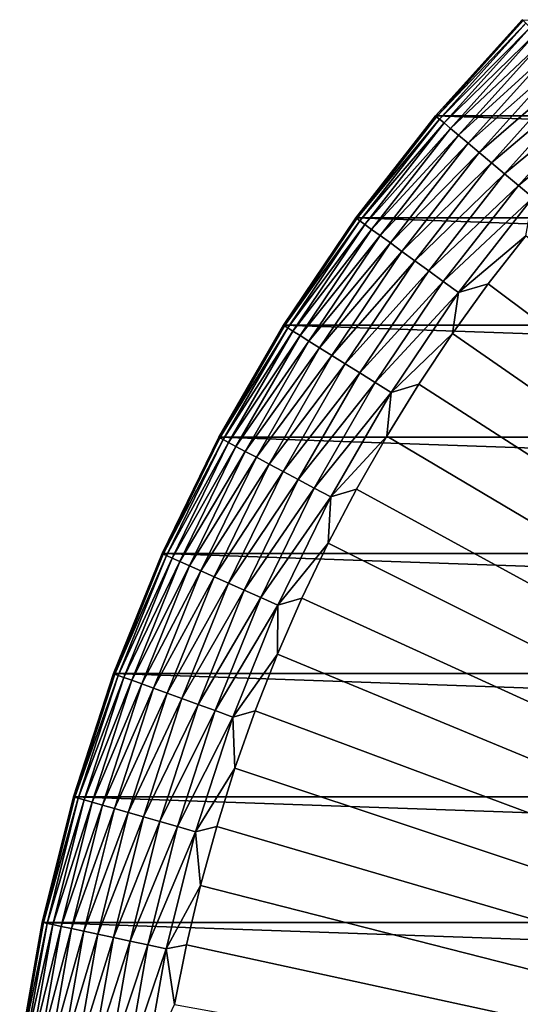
# Model space of a CAD drawing. Header units: metres. Extents: x -24 to 72, y -247 to 22.
# Tile 465 of 573: x -22 to -16, y 4 to 16. Entities that reach past the tile are written whole.
import ezdxf

# ---------------------------------------------------------------- set-up
doc = ezdxf.new("R2010")
doc.units = ezdxf.units.M
doc.layers.add('solid_509589_MEDIA_SW0001', color=7, linetype='CONTINUOUS')

msp = doc.modelspace()

# ---------------------------------------------------------------- linework, layer by layer
at = {"layer": 'solid_509589_MEDIA_SW0001'}
for points in [[(-17.236036, 14.462679), (-16.185291, 15.629663), (17.236036, 14.462679)], [(-17.236, 14.462721, 130.73114), (-16.185291, 15.629663), (-17.236036, 14.462679)], [(-17.236, 14.462721, 130.73114), (-16.185146, 15.629813, 130.73114), (-16.185291, 15.629663)], [(-16.174313, 15.619352, 130.963501), (-16.185146, 15.629813, 130.73114), (-17.236, 14.462721, 130.73114)], [(-16.174313, 15.619352, 130.963501), (-17.236, 14.462721, 130.73114), (-17.224464, 14.453041, 130.963501)], [(-16.174313, 15.619352, 130.963501), (-17.224464, 14.453041, 130.963501), (-16.141953, 15.588102, 131.192184)], [(-17.224464, 14.453041, 130.963501), (-17.190002, 14.424125, 131.192184), (-16.141953, 15.588102, 131.192184)], [(-16.141953, 15.588102, 131.192184), (-17.190002, 14.424125, 131.192184), (-16.088608, 15.536588, 131.413147)], [(-17.190002, 14.424125, 131.192184), (-17.133194, 14.376457, 131.413147), (-16.088608, 15.536588, 131.413147)], [(-16.088608, 15.536588, 131.413147), (-17.133194, 14.376457, 131.413147), (-16.015173, 15.465672, 131.622665)], [(-17.133194, 14.376457, 131.413147), (-17.054991, 14.310837, 131.622665), (-16.015173, 15.465672, 131.622665)], [(-16.015173, 15.465672, 131.622665), (-17.054991, 14.310837, 131.622665), (-15.922877, 15.376544, 131.817245)], [(-17.054991, 14.310837, 131.622665), (-16.956703, 14.228364, 131.817245), (-15.922877, 15.376544, 131.817245)], [(-15.922877, 15.376544, 131.817245), (-16.956703, 14.228364, 131.817245), (-15.813272, 15.270699, 131.993607)], [(-16.956703, 14.228364, 131.817245), (-16.839981, 14.130422, 131.993607), (-15.813272, 15.270699, 131.993607)], [(-15.813272, 15.270699, 131.993607), (-16.839981, 14.130422, 131.993607), (-15.68819, 15.14991, 132.148819)], [(-16.839981, 14.130422, 131.993607), (-16.706779, 14.018653, 132.148819), (-15.68819, 15.14991, 132.148819)], [(-15.68819, 15.14991, 132.148819), (-16.706779, 14.018653, 132.148819), (-15.549733, 15.016203, 132.280243)], [(-16.706779, 14.018653, 132.148819), (-16.559332, 13.89493, 132.280243), (-15.549733, 15.016203, 132.280243)], [(-15.549733, 15.016203, 132.280243), (-16.559332, 13.89493, 132.280243), (-15.400221, 14.87182, 132.385696)], [(-16.559332, 13.89493, 132.280243), (-16.400112, 13.761328, 132.385696), (-15.400221, 14.87182, 132.385696)], [(-15.400221, 14.87182, 132.385696), (-16.400112, 13.761328, 132.385696), (-15.242159, 14.719182, 132.463425)], [(-16.400112, 13.761328, 132.385696), (-16.231789, 13.620088, 132.463425), (-15.242159, 14.719182, 132.463425)], [(-15.242159, 14.719182, 132.463425), (-16.231789, 13.620088, 132.463425), (-15.078198, 14.560847, 132.5121)], [(-18.202883, 13.225168, 130.73114), (-17.236, 14.462721, 130.73114), (-18.202648, 13.225469)], [(-17.224464, 14.453041, 130.963501), (-17.236, 14.462721, 130.73114), (-18.202883, 13.225168, 130.73114)], [(-17.236, 14.462721, 130.73114), (-17.236036, 14.462679), (-18.202648, 13.225469)], [(-18.202648, 13.225469), (-17.236036, 14.462679), (18.202648, 13.225469)], [(-17.236036, 14.462679), (17.236036, 14.462679), (18.202648, 13.225469)], [(-16.231789, 13.620088, 132.463425), (-16.057182, 13.473576, 132.5121), (-15.078198, 14.560847, 132.5121)], [(-17.224464, 14.453041, 130.963501), (-18.202883, 13.225168, 130.73114), (-18.190699, 13.216316, 130.963501)], [(-17.224464, 14.453041, 130.963501), (-18.190699, 13.216316, 130.963501), (-17.190002, 14.424125, 131.192184)], [(-18.190699, 13.216316, 130.963501), (-18.154305, 13.189875, 131.192184), (-17.190002, 14.424125, 131.192184)], [(-17.190002, 14.424125, 131.192184), (-18.154305, 13.189875, 131.192184), (-17.133194, 14.376457, 131.413147)], [(-18.154305, 13.189875, 131.192184), (-18.094309, 13.146285, 131.413147), (-17.133194, 14.376457, 131.413147)], [(-17.133194, 14.376457, 131.413147), (-18.094309, 13.146285, 131.413147), (-17.054991, 14.310837, 131.622665)], [(-18.094309, 13.146285, 131.413147), (-18.011719, 13.08628, 131.622665), (-17.054991, 14.310837, 131.622665)], [(-17.054991, 14.310837, 131.622665), (-18.011719, 13.08628, 131.622665), (-16.956703, 14.228364, 131.817245)], [(-18.011719, 13.08628, 131.622665), (-17.907919, 13.010864, 131.817245), (-16.956703, 14.228364, 131.817245)], [(-16.956703, 14.228364, 131.817245), (-17.907919, 13.010864, 131.817245), (-16.839981, 14.130422, 131.993607)], [(-17.907919, 13.010864, 131.817245), (-17.784649, 12.921303, 131.993607), (-16.839981, 14.130422, 131.993607)], [(-16.839981, 14.130422, 131.993607), (-17.784649, 12.921303, 131.993607), (-16.706779, 14.018653, 132.148819)], [(-17.784649, 12.921303, 131.993607), (-17.643974, 12.819098, 132.148819), (-16.706779, 14.018653, 132.148819)], [(-16.706779, 14.018653, 132.148819), (-17.643974, 12.819098, 132.148819), (-16.559332, 13.89493, 132.280243)], [(-17.643974, 12.819098, 132.148819), (-17.488256, 12.705962, 132.280243), (-16.559332, 13.89493, 132.280243)], [(-16.559332, 13.89493, 132.280243), (-17.488256, 12.705962, 132.280243), (-16.400112, 13.761328, 132.385696)], [(-17.488256, 12.705962, 132.280243), (-17.320105, 12.583792, 132.385696), (-16.400112, 13.761328, 132.385696)], [(-16.400112, 13.761328, 132.385696), (-17.320105, 12.583792, 132.385696), (-16.231789, 13.620088, 132.463425)], [(-17.320105, 12.583792, 132.385696), (-17.142338, 12.454638, 132.463425), (-16.231789, 13.620088, 132.463425)], [(-16.231789, 13.620088, 132.463425), (-17.142338, 12.454638, 132.463425), (-16.057182, 13.473576, 132.5121)], [(-17.142338, 12.454638, 132.463425), (-16.957937, 12.320662, 132.5121), (-16.057182, 13.473576, 132.5121)], [(-16.057182, 13.473576, 132.5121), (-16.957937, 12.320662, 132.5121), (-16.14234, 13.00832, 132.530869)], [(-19.081202, 11.923001), (-18.202648, 13.225469), (19.081202, 11.923001)], [(-18.202883, 13.225168, 130.73114), (-18.202648, 13.225469), (-19.081202, 11.923001)], [(-19.081081, 11.923183, 130.73114), (-18.202883, 13.225168, 130.73114), (-19.081202, 11.923001)], [(-18.190699, 13.216316, 130.963501), (-18.202883, 13.225168, 130.73114), (-19.081081, 11.923183, 130.73114)], [(-18.190699, 13.216316, 130.963501), (-19.081081, 11.923183, 130.73114), (-19.068312, 11.915203, 130.963501)], [(-18.190699, 13.216316, 130.963501), (-19.068312, 11.915203, 130.963501), (-18.154305, 13.189875, 131.192184)], [(-19.068312, 11.915203, 130.963501), (-19.030161, 11.891364, 131.192184), (-18.154305, 13.189875, 131.192184)], [(-18.154305, 13.189875, 131.192184), (-19.030161, 11.891364, 131.192184), (-18.094309, 13.146285, 131.413147)], [(-19.030161, 11.891364, 131.192184), (-18.967272, 11.852066, 131.413147), (-18.094309, 13.146285, 131.413147)], [(-18.094309, 13.146285, 131.413147), (-18.967272, 11.852066, 131.413147), (-18.011719, 13.08628, 131.622665)], [(-18.202648, 13.225469), (18.202648, 13.225469), (19.081202, 11.923001)], [(-18.967272, 11.852066, 131.413147), (-18.880695, 11.797969, 131.622665), (-18.011719, 13.08628, 131.622665)], [(-18.011719, 13.08628, 131.622665), (-18.880695, 11.797969, 131.622665), (-17.907919, 13.010864, 131.817245)], [(-18.880695, 11.797969, 131.622665), (-18.771889, 11.729978, 131.817245), (-17.907919, 13.010864, 131.817245)], [(-17.907919, 13.010864, 131.817245), (-18.771889, 11.729978, 131.817245), (-17.784649, 12.921303, 131.993607)], [(-18.771889, 11.729978, 131.817245), (-18.64267, 11.649233, 131.993607), (-17.784649, 12.921303, 131.993607)], [(-17.784649, 12.921303, 131.993607), (-18.64267, 11.649233, 131.993607), (-17.643974, 12.819098, 132.148819)], [(-16.957937, 12.320662, 132.5121), (-16.596352, 12.423874, 132.530869), (-16.14234, 13.00832, 132.530869)], [(-16.14234, 13.00832, 132.530869), (-16.596352, 12.423874, 132.530869), (0, 0, 132.892746)], [(-18.64267, 11.649233, 131.993607), (-18.495209, 11.55709, 132.148819), (-17.643974, 12.819098, 132.148819)], [(-17.643974, 12.819098, 132.148819), (-18.495209, 11.55709, 132.148819), (-17.488256, 12.705962, 132.280243)], [(-18.495209, 11.55709, 132.148819), (-18.331978, 11.455091, 132.280243), (-17.488256, 12.705962, 132.280243)], [(-17.488256, 12.705962, 132.280243), (-18.331978, 11.455091, 132.280243), (-17.320105, 12.583792, 132.385696)], [(-18.331978, 11.455091, 132.280243), (-18.155714, 11.34495, 132.385696), (-17.320105, 12.583792, 132.385696)], [(-17.320105, 12.583792, 132.385696), (-18.155714, 11.34495, 132.385696), (-17.142338, 12.454638, 132.463425)], [(-18.155714, 11.34495, 132.385696), (-17.969372, 11.228509, 132.463425), (-17.142338, 12.454638, 132.463425)], [(-17.142338, 12.454638, 132.463425), (-17.969372, 11.228509, 132.463425), (-16.957937, 12.320662, 132.5121)], [(-16.596352, 12.423874, 132.530869), (-17.029215, 11.823595, 132.530869), (0, 0, 132.892746)], [(-16.957937, 12.320662, 132.5121), (-17.029215, 11.823595, 132.530869), (-16.596352, 12.423874, 132.530869)], [(-17.969372, 11.228509, 132.463425), (-17.776073, 11.107723, 132.5121), (-16.957937, 12.320662, 132.5121)], [(-16.957937, 12.320662, 132.5121), (-17.776073, 11.107723, 132.5121), (-17.029215, 11.823595, 132.530869)], [(-19.866322, 10.56311, 130.73114), (-19.081081, 11.923183, 130.73114), (-19.866144, 10.563422)], [(-19.068312, 11.915203, 130.963501), (-19.081081, 11.923183, 130.73114), (-19.866322, 10.56311, 130.73114)], [(-19.068312, 11.915203, 130.963501), (-19.866322, 10.56311, 130.73114), (-19.853024, 10.55604, 130.963501)], [(-19.081081, 11.923183, 130.73114), (-19.081202, 11.923001), (-19.866144, 10.563422)], [(-19.866144, 10.563422), (-19.081202, 11.923001), (19.866144, 10.563422)], [(-19.068312, 11.915203, 130.963501), (-19.853024, 10.55604, 130.963501), (-19.030161, 11.891364, 131.192184)], [(-19.853024, 10.55604, 130.963501), (-19.813303, 10.534921, 131.192184), (-19.030161, 11.891364, 131.192184)], [(-19.030161, 11.891364, 131.192184), (-19.813303, 10.534921, 131.192184), (-18.967272, 11.852066, 131.413147)], [(-19.813303, 10.534921, 131.192184), (-19.747826, 10.500106, 131.413147), (-18.967272, 11.852066, 131.413147)], [(-18.967272, 11.852066, 131.413147), (-19.747826, 10.500106, 131.413147), (-18.880695, 11.797969, 131.622665)], [(-19.081202, 11.923001), (19.081202, 11.923001), (19.866144, 10.563422)], [(-19.747826, 10.500106, 131.413147), (-19.657688, 10.452178, 131.622665), (-18.880695, 11.797969, 131.622665)], [(-18.880695, 11.797969, 131.622665), (-19.657688, 10.452178, 131.622665), (-18.771889, 11.729978, 131.817245)], [(-19.657688, 10.452178, 131.622665), (-19.544403, 10.391943, 131.817245), (-18.771889, 11.729978, 131.817245)], [(-18.771889, 11.729978, 131.817245), (-19.544403, 10.391943, 131.817245), (-18.64267, 11.649233, 131.993607)], [(-17.776073, 11.107723, 132.5121), (-17.440376, 11.208249, 132.530869), (-17.029215, 11.823595, 132.530869)], [(-17.029215, 11.823595, 132.530869), (-17.440376, 11.208249, 132.530869), (0, 0, 132.892746)], [(-19.544403, 10.391943, 131.817245), (-19.409866, 10.32041, 131.993607), (-18.64267, 11.649233, 131.993607)], [(-18.64267, 11.649233, 131.993607), (-19.409866, 10.32041, 131.993607), (-18.495209, 11.55709, 132.148819)], [(-19.409866, 10.32041, 131.993607), (-19.256338, 10.238776, 132.148819), (-18.495209, 11.55709, 132.148819)], [(-18.495209, 11.55709, 132.148819), (-19.256338, 10.238776, 132.148819), (-18.331978, 11.455091, 132.280243)], [(-19.256338, 10.238776, 132.148819), (-19.08639, 10.148414, 132.280243), (-18.331978, 11.455091, 132.280243)], [(-18.331978, 11.455091, 132.280243), (-19.08639, 10.148414, 132.280243), (-18.155714, 11.34495, 132.385696)], [(-19.08639, 10.148414, 132.280243), (-18.902872, 10.050835, 132.385696), (-18.155714, 11.34495, 132.385696)], [(-18.155714, 11.34495, 132.385696), (-18.902872, 10.050835, 132.385696), (-17.969372, 11.228509, 132.463425)], [(-18.902872, 10.050835, 132.385696), (-18.70886, 9.947678, 132.463425), (-17.969372, 11.228509, 132.463425)], [(-17.969372, 11.228509, 132.463425), (-18.70886, 9.947678, 132.463425), (-17.776073, 11.107723, 132.5121)], [(-17.440376, 11.208249, 132.530869), (-17.829311, 10.57862, 132.530869), (0, 0, 132.892746)], [(-17.776073, 11.107723, 132.5121), (-17.829311, 10.57862, 132.530869), (-17.440376, 11.208249, 132.530869)], [(-18.70886, 9.947678, 132.463425), (-18.507608, 9.84067, 132.5121), (-17.776073, 11.107723, 132.5121)], [(-17.776073, 11.107723, 132.5121), (-18.507608, 9.84067, 132.5121), (-17.829311, 10.57862, 132.530869)], [(-20.554821, 9.151412), (-19.866144, 10.563422), (20.554821, 9.151412)], [(-19.866322, 10.56311, 130.73114), (-19.866144, 10.563422), (-20.554821, 9.151412)], [(-20.554773, 9.151574, 130.73114), (-19.866322, 10.56311, 130.73114), (-20.554821, 9.151412)], [(-19.853024, 10.55604, 130.963501), (-19.866322, 10.56311, 130.73114), (-20.554773, 9.151574, 130.73114)], [(-19.853024, 10.55604, 130.963501), (-20.554773, 9.151574, 130.73114), (-20.541016, 9.14545, 130.963501)], [(-19.853024, 10.55604, 130.963501), (-20.541016, 9.14545, 130.963501), (-19.813303, 10.534921, 131.192184)], [(-20.541016, 9.14545, 130.963501), (-20.499918, 9.127151, 131.192184), (-19.813303, 10.534921, 131.192184)], [(-19.813303, 10.534921, 131.192184), (-20.499918, 9.127151, 131.192184), (-19.747826, 10.500106, 131.413147)], [(-19.866144, 10.563422), (19.866144, 10.563422), (20.554821, 9.151412)], [(-18.507608, 9.84067, 132.5121), (-18.195526, 9.93551, 132.530869), (-17.829311, 10.57862, 132.530869)], [(-17.829311, 10.57862, 132.530869), (-18.195526, 9.93551, 132.530869), (0, 0, 132.892746)], [(-20.499918, 9.127151, 131.192184), (-20.432171, 9.096989, 131.413147), (-19.747826, 10.500106, 131.413147)], [(-19.747826, 10.500106, 131.413147), (-20.432171, 9.096989, 131.413147), (-19.657688, 10.452178, 131.622665)], [(-20.432171, 9.096989, 131.413147), (-20.338911, 9.055467, 131.622665), (-19.657688, 10.452178, 131.622665)], [(-19.657688, 10.452178, 131.622665), (-20.338911, 9.055467, 131.622665), (-19.544403, 10.391943, 131.817245)], [(-20.338911, 9.055467, 131.622665), (-20.221699, 9.003281, 131.817245), (-19.544403, 10.391943, 131.817245)], [(-19.544403, 10.391943, 131.817245), (-20.221699, 9.003281, 131.817245), (-19.409866, 10.32041, 131.993607)], [(-20.221699, 9.003281, 131.817245), (-20.0825, 8.941305, 131.993607), (-19.409866, 10.32041, 131.993607)], [(-19.409866, 10.32041, 131.993607), (-20.0825, 8.941305, 131.993607), (-19.256338, 10.238776, 132.148819)], [(-20.0825, 8.941305, 131.993607), (-19.923651, 8.870582, 132.148819), (-19.256338, 10.238776, 132.148819)], [(-19.256338, 10.238776, 132.148819), (-19.923651, 8.870582, 132.148819), (-19.08639, 10.148414, 132.280243)], [(-19.923651, 8.870582, 132.148819), (-19.747814, 8.792294, 132.280243), (-19.08639, 10.148414, 132.280243)], [(-19.08639, 10.148414, 132.280243), (-19.747814, 8.792294, 132.280243), (-18.902872, 10.050835, 132.385696)], [(-19.747814, 8.792294, 132.280243), (-19.557936, 8.707754, 132.385696), (-18.902872, 10.050835, 132.385696)], [(-18.902872, 10.050835, 132.385696), (-19.557936, 8.707754, 132.385696), (-18.70886, 9.947678, 132.463425)], [(-19.557936, 8.707754, 132.385696), (-19.357201, 8.618382, 132.463425), (-18.70886, 9.947678, 132.463425)], [(-18.70886, 9.947678, 132.463425), (-19.357201, 8.618382, 132.463425), (-18.507608, 9.84067, 132.5121)], [(-18.195526, 9.93551, 132.530869), (-18.538555, 9.279738, 132.530869), (0, 0, 132.892746)], [(-18.507608, 9.84067, 132.5121), (-18.538555, 9.279738, 132.530869), (-18.195526, 9.93551, 132.530869)], [(-19.357201, 8.618382, 132.463425), (-19.148975, 8.525673, 132.5121), (-18.507608, 9.84067, 132.5121)], [(-18.507608, 9.84067, 132.5121), (-19.148975, 8.525673, 132.5121), (-18.538555, 9.279738, 132.530869)], [(-19.148975, 8.525673, 132.5121), (-18.857958, 8.612141, 132.530869), (-18.538555, 9.279738, 132.530869)], [(-18.538555, 9.279738, 132.530869), (-18.857958, 8.612141, 132.530869), (0, 0, 132.892746)], [(-20.554773, 9.151574, 130.73114), (-20.554821, 9.151412), (-21.143084, 7.695483)], [(-21.143084, 7.695453, 130.73114), (-20.554773, 9.151574, 130.73114), (-21.143084, 7.695483)], [(-20.541016, 9.14545, 130.963501), (-20.554773, 9.151574, 130.73114), (-21.143084, 7.695453, 130.73114)], [(-21.143084, 7.695483), (-20.554821, 9.151412), (21.143084, 7.695483)], [(-20.541016, 9.14545, 130.963501), (-21.143084, 7.695453, 130.73114), (-21.128933, 7.690302, 130.963501)], [(-20.541016, 9.14545, 130.963501), (-21.128933, 7.690302, 130.963501), (-20.499918, 9.127151, 131.192184)], [(-21.128933, 7.690302, 130.963501), (-21.08666, 7.674916, 131.192184), (-20.499918, 9.127151, 131.192184)], [(-20.499918, 9.127151, 131.192184), (-21.08666, 7.674916, 131.192184), (-20.432171, 9.096989, 131.413147)], [(-21.08666, 7.674916, 131.192184), (-21.016973, 7.649553, 131.413147), (-20.432171, 9.096989, 131.413147)], [(-20.432171, 9.096989, 131.413147), (-21.016973, 7.649553, 131.413147), (-20.338911, 9.055467, 131.622665)], [(-20.554821, 9.151412), (20.554821, 9.151412), (21.143084, 7.695483)], [(-21.016973, 7.649553, 131.413147), (-20.921043, 7.614637, 131.622665), (-20.338911, 9.055467, 131.622665)], [(-20.338911, 9.055467, 131.622665), (-20.921043, 7.614637, 131.622665), (-20.221699, 9.003281, 131.817245)], [(-20.921043, 7.614637, 131.622665), (-20.800476, 7.570754, 131.817245), (-20.221699, 9.003281, 131.817245)], [(-20.221699, 9.003281, 131.817245), (-20.800476, 7.570754, 131.817245), (-20.0825, 8.941305, 131.993607)], [(-20.800476, 7.570754, 131.817245), (-20.657295, 7.518641, 131.993607), (-20.0825, 8.941305, 131.993607)], [(-20.0825, 8.941305, 131.993607), (-20.657295, 7.518641, 131.993607), (-19.923651, 8.870582, 132.148819)], [(-20.657295, 7.518641, 131.993607), (-20.493898, 7.459169, 132.148819), (-19.923651, 8.870582, 132.148819)], [(-19.923651, 8.870582, 132.148819), (-20.493898, 7.459169, 132.148819), (-19.747814, 8.792294, 132.280243)], [(-20.493898, 7.459169, 132.148819), (-20.313028, 7.393338, 132.280243), (-19.747814, 8.792294, 132.280243)], [(-19.747814, 8.792294, 132.280243), (-20.313028, 7.393338, 132.280243), (-19.557936, 8.707754, 132.385696)], [(-20.313028, 7.393338, 132.280243), (-20.117716, 7.32225, 132.385696), (-19.557936, 8.707754, 132.385696)], [(-19.557936, 8.707754, 132.385696), (-20.117716, 7.32225, 132.385696), (-19.357201, 8.618382, 132.463425)], [(-20.117716, 7.32225, 132.385696), (-19.911236, 7.247097, 132.463425), (-19.357201, 8.618382, 132.463425)], [(-19.357201, 8.618382, 132.463425), (-19.911236, 7.247097, 132.463425), (-19.148975, 8.525673, 132.5121)], [(-18.857958, 8.612141, 132.530869), (-19.15333, 7.933569, 132.530869), (0, 0, 132.892746)], [(-19.148975, 8.525673, 132.5121), (-19.15333, 7.933569, 132.530869), (-18.857958, 8.612141, 132.530869)], [(-19.911236, 7.247097, 132.463425), (-19.69705, 7.16914, 132.5121), (-19.148975, 8.525673, 132.5121)], [(-19.148975, 8.525673, 132.5121), (-19.69705, 7.16914, 132.5121), (-19.15333, 7.933569, 132.530869)], [(-19.69705, 7.16914, 132.5121), (-19.424294, 7.244887, 132.530869), (-19.15333, 7.933569, 132.530869)], [(-19.15333, 7.933569, 132.530869), (-19.424294, 7.244887, 132.530869), (0, 0, 132.892746)], [(-21.628387, 6.20184, 130.73114), (-21.143084, 7.695453, 130.73114), (-21.628349, 6.201923)], [(-21.128933, 7.690302, 130.963501), (-21.143084, 7.695453, 130.73114), (-21.628387, 6.20184, 130.73114)], [(-21.128933, 7.690302, 130.963501), (-21.628387, 6.20184, 130.73114), (-21.613913, 6.19769, 130.963501)], [(-21.628349, 6.201923), (-21.143084, 7.695483), (21.628349, 6.201923)], [(-21.143084, 7.695453, 130.73114), (-21.143084, 7.695483), (-21.628349, 6.201923)], [(-21.128933, 7.690302, 130.963501), (-21.613913, 6.19769, 130.963501), (-21.08666, 7.674916, 131.192184)], [(-21.613913, 6.19769, 130.963501), (-21.570669, 6.18529, 131.192184), (-21.08666, 7.674916, 131.192184)], [(-21.08666, 7.674916, 131.192184), (-21.570669, 6.18529, 131.192184), (-21.016973, 7.649553, 131.413147)], [(-21.570669, 6.18529, 131.192184), (-21.499384, 6.164849, 131.413147), (-21.016973, 7.649553, 131.413147)], [(-21.016973, 7.649553, 131.413147), (-21.499384, 6.164849, 131.413147), (-20.921043, 7.614637, 131.622665)], [(-21.143084, 7.695483), (21.143084, 7.695483), (21.628349, 6.201923)], [(-21.499384, 6.164849, 131.413147), (-21.401251, 6.13671, 131.622665), (-20.921043, 7.614637, 131.622665)], [(-20.921043, 7.614637, 131.622665), (-21.401251, 6.13671, 131.622665), (-20.800476, 7.570754, 131.817245)], [(-21.401251, 6.13671, 131.622665), (-21.277916, 6.101345, 131.817245), (-20.800476, 7.570754, 131.817245)], [(-20.800476, 7.570754, 131.817245), (-21.277916, 6.101345, 131.817245), (-20.657295, 7.518641, 131.993607)], [(-21.277916, 6.101345, 131.817245), (-21.131449, 6.059345, 131.993607), (-20.657295, 7.518641, 131.993607)], [(-20.657295, 7.518641, 131.993607), (-21.131449, 6.059345, 131.993607), (-20.493898, 7.459169, 132.148819)], [(-21.131449, 6.059345, 131.993607), (-20.964302, 6.011417, 132.148819), (-20.493898, 7.459169, 132.148819)], [(-20.493898, 7.459169, 132.148819), (-20.964302, 6.011417, 132.148819), (-20.313028, 7.393338, 132.280243)], [(-20.964302, 6.011417, 132.148819), (-20.77928, 5.958363, 132.280243), (-20.313028, 7.393338, 132.280243)], [(-20.313028, 7.393338, 132.280243), (-20.77928, 5.958363, 132.280243), (-20.117716, 7.32225, 132.385696)], [(-20.77928, 5.958363, 132.280243), (-20.579485, 5.901072, 132.385696), (-20.117716, 7.32225, 132.385696)], [(-20.117716, 7.32225, 132.385696), (-20.579485, 5.901072, 132.385696), (-19.911236, 7.247097, 132.463425)], [(-20.579485, 5.901072, 132.385696), (-20.368265, 5.840506, 132.463425), (-19.911236, 7.247097, 132.463425)], [(-19.911236, 7.247097, 132.463425), (-20.368265, 5.840506, 132.463425), (-19.69705, 7.16914, 132.5121)], [(-20.368265, 5.840506, 132.463425), (-20.149162, 5.777679, 132.5121), (-19.69705, 7.16914, 132.5121)], [(-19.69705, 7.16914, 132.5121), (-20.149162, 5.777679, 132.5121), (-19.670504, 6.546972, 132.530869)], [(-19.69705, 7.16914, 132.5121), (-19.670504, 6.546972, 132.530869), (-19.424294, 7.244887, 132.530869)], [(-19.424294, 7.244887, 132.530869), (-19.670504, 6.546972, 132.530869), (0, 0, 132.892746)], [(-20.149162, 5.777679, 132.5121), (-19.891645, 5.840714, 132.530869), (-19.670504, 6.546972, 132.530869)], [(-19.670504, 6.546972, 132.530869), (-19.891645, 5.840714, 132.530869), (0, 0, 132.892746)], [(-22.008406, 4.677558), (-21.628349, 6.201923), (22.008406, 4.677558)], [(-21.628387, 6.20184, 130.73114), (-21.628349, 6.201923), (-22.008406, 4.677558)], [(-22.008322, 4.678013, 130.73114), (-21.628387, 6.20184, 130.73114), (-22.008406, 4.677558)], [(-21.613913, 6.19769, 130.963501), (-21.628387, 6.20184, 130.73114), (-22.008322, 4.678013, 130.73114)], [(-21.613913, 6.19769, 130.963501), (-22.008322, 4.678013, 130.73114), (-21.993591, 4.674882, 130.963501)], [(-21.613913, 6.19769, 130.963501), (-21.993591, 4.674882, 130.963501), (-21.570669, 6.18529, 131.192184)], [(-21.993591, 4.674882, 130.963501), (-21.949587, 4.665529, 131.192184), (-21.570669, 6.18529, 131.192184)], [(-21.570669, 6.18529, 131.192184), (-21.949587, 4.665529, 131.192184), (-21.499384, 6.164849, 131.413147)], [(-21.949587, 4.665529, 131.192184), (-21.87705, 4.650111, 131.413147), (-21.499384, 6.164849, 131.413147)], [(-21.499384, 6.164849, 131.413147), (-21.87705, 4.650111, 131.413147), (-21.401251, 6.13671, 131.622665)], [(-21.87705, 4.650111, 131.413147), (-21.777193, 4.628885, 131.622665), (-21.401251, 6.13671, 131.622665)], [(-21.401251, 6.13671, 131.622665), (-21.777193, 4.628885, 131.622665), (-21.277916, 6.101345, 131.817245)], [(-21.777193, 4.628885, 131.622665), (-21.651693, 4.60221, 131.817245), (-21.277916, 6.101345, 131.817245)], [(-21.277916, 6.101345, 131.817245), (-21.651693, 4.60221, 131.817245), (-21.131449, 6.059345, 131.993607)], [(-21.628349, 6.201923), (21.628349, 6.201923), (22.008406, 4.677558)], [(-21.651693, 4.60221, 131.817245), (-21.502651, 4.57053, 131.993607), (-21.131449, 6.059345, 131.993607)], [(-21.131449, 6.059345, 131.993607), (-21.502651, 4.57053, 131.993607), (-20.964302, 6.011417, 132.148819)], [(-21.502651, 4.57053, 131.993607), (-21.332569, 4.534378, 132.148819), (-20.964302, 6.011417, 132.148819)], [(-20.964302, 6.011417, 132.148819), (-21.332569, 4.534378, 132.148819), (-20.77928, 5.958363, 132.280243)], [(-21.332569, 4.534378, 132.148819), (-21.144297, 4.494359, 132.280243), (-20.77928, 5.958363, 132.280243)], [(-20.77928, 5.958363, 132.280243), (-21.144297, 4.494359, 132.280243), (-20.579485, 5.901072, 132.385696)], [(-21.144297, 4.494359, 132.280243), (-20.940992, 4.451145, 132.385696), (-20.579485, 5.901072, 132.385696)], [(-20.579485, 5.901072, 132.385696), (-20.940992, 4.451145, 132.385696), (-20.368265, 5.840506, 132.463425)], [(-20.940992, 4.451145, 132.385696), (-20.726061, 4.40546, 132.463425), (-20.368265, 5.840506, 132.463425)], [(-20.368265, 5.840506, 132.463425), (-20.726061, 4.40546, 132.463425), (-20.149162, 5.777679, 132.5121)], [(-20.726061, 4.40546, 132.463425), (-20.503111, 4.358071, 132.5121), (-20.149162, 5.777679, 132.5121)], [(-20.149162, 5.777679, 132.5121), (-20.503111, 4.358071, 132.5121), (-20.08744, 5.127014, 132.530869)], [(-20.149162, 5.777679, 132.5121), (-20.08744, 5.127014, 132.530869), (-19.891645, 5.840714, 132.530869)], [(-19.891645, 5.840714, 132.530869), (-20.08744, 5.127014, 132.530869), (0, 0, 132.892746)], [(-20.503111, 4.358071, 132.5121), (-20.257637, 4.406779, 132.530869), (-20.08744, 5.127014, 132.530869)], [(-20.08744, 5.127014, 132.530869), (-20.257637, 4.406779, 132.530869), (0, 0, 132.892746)], [(-22.281031, 3.131395, 130.73114), (-22.008322, 4.678013, 130.73114), (-22.280996, 3.131692)], [(-21.993591, 4.674882, 130.963501), (-22.008322, 4.678013, 130.73114), (-22.281031, 3.131395, 130.73114)], [(-21.993591, 4.674882, 130.963501), (-22.281031, 3.131395, 130.73114), (-22.266119, 3.129299, 130.963501)], [(-22.008322, 4.678013, 130.73114), (-22.008406, 4.677558), (-22.280996, 3.131692)], [(-22.280996, 3.131692), (-22.008406, 4.677558), (22.280996, 3.131692)], [(-21.993591, 4.674882, 130.963501), (-22.266119, 3.129299, 130.963501), (-21.949587, 4.665529, 131.192184)], [(-22.266119, 3.129299, 130.963501), (-22.221571, 3.123038, 131.192184), (-21.949587, 4.665529, 131.192184)], [(-21.949587, 4.665529, 131.192184), (-22.221571, 3.123038, 131.192184), (-21.87705, 4.650111, 131.413147)], [(-22.008406, 4.677558), (22.008406, 4.677558), (22.280996, 3.131692)], [(-22.221571, 3.123038, 131.192184), (-22.148134, 3.112717, 131.413147), (-21.87705, 4.650111, 131.413147)], [(-21.87705, 4.650111, 131.413147), (-22.148134, 3.112717, 131.413147), (-21.777193, 4.628885, 131.622665)], [(-22.148134, 3.112717, 131.413147), (-22.047041, 3.09851, 131.622665), (-21.777193, 4.628885, 131.622665)], [(-21.777193, 4.628885, 131.622665), (-22.047041, 3.09851, 131.622665), (-21.651693, 4.60221, 131.817245)], [(-22.047041, 3.09851, 131.622665), (-21.919985, 3.080653, 131.817245), (-21.651693, 4.60221, 131.817245)], [(-21.651693, 4.60221, 131.817245), (-21.919985, 3.080653, 131.817245), (-21.502651, 4.57053, 131.993607)], [(-21.919985, 3.080653, 131.817245), (-21.769096, 3.059447, 131.993607), (-21.502651, 4.57053, 131.993607)], [(-21.502651, 4.57053, 131.993607), (-21.769096, 3.059447, 131.993607), (-21.332569, 4.534378, 132.148819)], [(-21.769096, 3.059447, 131.993607), (-21.596907, 3.035247, 132.148819), (-21.332569, 4.534378, 132.148819)], [(-21.332569, 4.534378, 132.148819), (-21.596907, 3.035247, 132.148819), (-21.144297, 4.494359, 132.280243)], [(-21.596907, 3.035247, 132.148819), (-21.406301, 3.00846, 132.280243), (-21.144297, 4.494359, 132.280243)], [(-21.144297, 4.494359, 132.280243), (-21.406301, 3.00846, 132.280243), (-20.940992, 4.451145, 132.385696)], [(-21.406301, 3.00846, 132.280243), (-21.200478, 2.979533, 132.385696), (-20.940992, 4.451145, 132.385696)], [(-20.940992, 4.451145, 132.385696), (-21.200478, 2.979533, 132.385696), (-20.726061, 4.40546, 132.463425)], [(-21.200478, 2.979533, 132.385696), (-20.982883, 2.948952, 132.463425), (-20.726061, 4.40546, 132.463425)], [(-20.726061, 4.40546, 132.463425), (-20.982883, 2.948952, 132.463425), (-20.503111, 4.358071, 132.5121)], [(-20.982883, 2.948952, 132.463425), (-20.75717, 2.91723, 132.5121), (-20.503111, 4.358071, 132.5121)], [(-20.503111, 4.358071, 132.5121), (-20.75717, 2.91723, 132.5121), (-20.402018, 3.680929, 132.530869)], [(-20.503111, 4.358071, 132.5121), (-20.402018, 3.680929, 132.530869), (-20.257637, 4.406779, 132.530869)], [(-20.257637, 4.406779, 132.530869), (-20.402018, 3.680929, 132.530869), (0, 0, 132.892746)]]:
    msp.add_3dface(points, dxfattribs=at)

doc.saveas('drawing.dxf')
